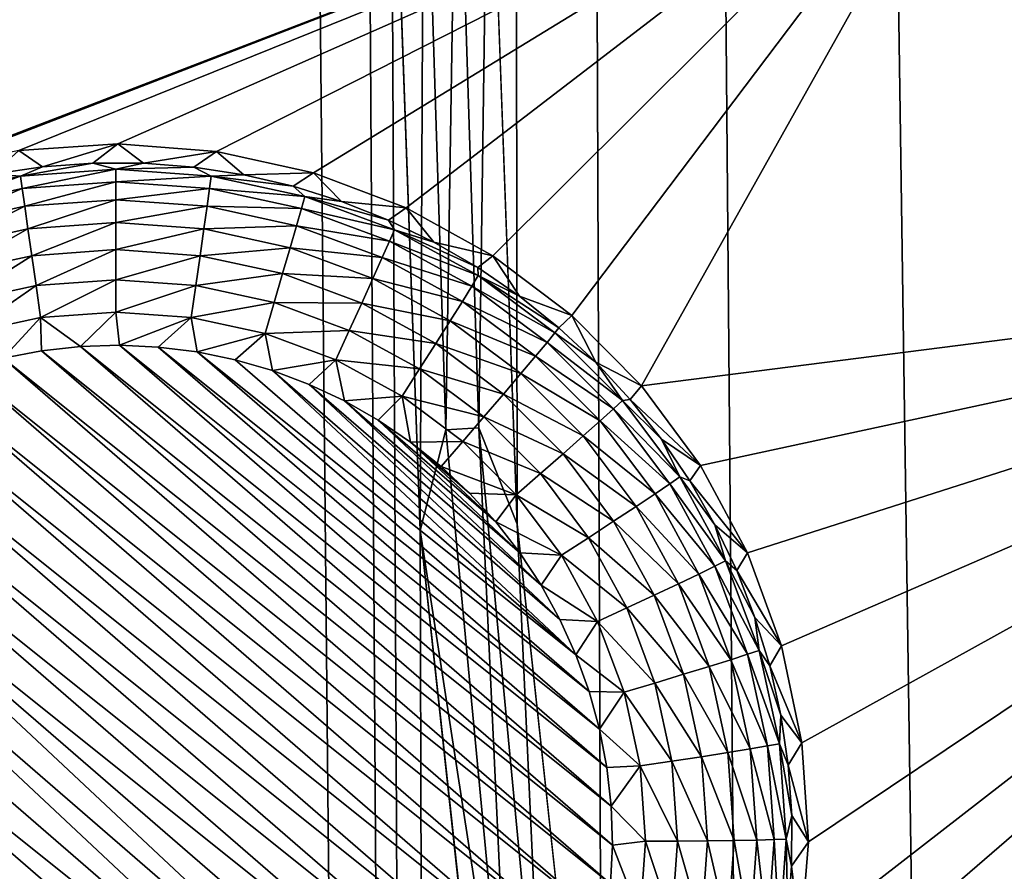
# Model space of a CAD drawing. Header units: metres. Extents: x -24 to 72, y -247 to 22.
# Tile 258 of 573: x 9.09 to 10.72, y -208.65 to -207.23. Entities that reach past the tile are written whole.
import ezdxf

# ---------------------------------------------------------------- set-up
doc = ezdxf.new("R2010")
doc.units = ezdxf.units.M
doc.layers.add('solid_509589_MEDIA_SW0001', color=7, linetype='CONTINUOUS')

msp = doc.modelspace()

# ---------------------------------------------------------------- linework, layer by layer
at = {"layer": 'solid_509589_MEDIA_SW0001'}
for points in [[(9.024217, -232.560669, 309.880249), (9.11867, -157.944656, 308.576935), (8.794711, -157.162766, 308.566345)], [(9.024217, -232.560669, 309.880249), (9.818175, -231.808472, 309.859222), (9.11867, -157.944656, 308.576935)], [(9.818175, -231.808472, 309.859222), (9.373078, -158.751419, 308.588531), (9.11867, -157.944656, 308.576935)], [(9.818175, -231.808472, 309.859222), (9.703361, -206.762207, 309.423218), (9.373078, -158.751419, 308.588531)], [(9.827398, -160.402893, 308.565277), (13.045057, -217.557907, 309.524597), (13.213239, -195.754791, 309.141724)], [(9.827398, -160.402893, 308.565277), (12.628703, -216.532242, 309.512268), (13.045057, -217.557907, 309.524597)], [(9.827398, -160.402893, 308.565277), (9.864964, -161.261902, 308.579895), (12.628703, -216.532242, 309.512268)], [(9.864964, -161.261902, 308.579895), (9.864788, -206.763046, 309.374115), (9.912024, -208.070969, 309.396454)], [(9.864964, -161.261902, 308.579895), (12.132125, -215.543488, 309.501404), (12.628703, -216.532242, 309.512268)], [(9.864964, -161.261902, 308.579895), (11.540147, -214.375961, 309.488312), (12.132125, -215.543488, 309.501404)], [(9.864964, -161.261902, 308.579895), (11.033787, -213.168625, 309.473206), (11.540147, -214.375961, 309.488312)], [(9.864964, -161.261902, 308.579895), (10.615952, -211.928192, 309.456268), (11.033787, -213.168625, 309.473206)], [(9.864964, -161.261902, 308.579895), (10.288548, -210.660324, 309.437683), (10.615952, -211.928192, 309.456268)], [(9.864964, -161.261902, 308.579895), (10.053537, -209.372604, 309.417725), (10.288548, -210.660324, 309.437683)], [(9.864964, -161.261902, 308.579895), (9.912024, -208.070969, 309.396454), (10.053537, -209.372604, 309.417725)], [(8.23457, -205.408646, 268.144867), (9.494789, -206.056473, 268.156189), (7.263963, -208.192291, 268.281677)], [(8.271871, -207.970047, 268.24527), (7.263963, -208.192291, 268.281677), (9.494789, -206.056473, 268.156189)], [(8.320654, -207.899765, 268.240417), (8.271871, -207.970047, 268.24527), (9.494789, -206.056473, 268.156189)], [(8.374515, -207.833282, 268.235748), (8.320654, -207.899765, 268.240417), (9.494789, -206.056473, 268.156189)], [(8.490698, -207.717926, 268.227539), (8.374515, -207.833282, 268.235748), (9.494789, -206.056473, 268.156189)], [(8.623072, -207.619522, 268.220306), (8.490698, -207.717926, 268.227539), (9.494789, -206.056473, 268.156189)], [(8.768088, -207.540985, 268.214111), (8.623072, -207.619522, 268.220306), (9.494789, -206.056473, 268.156189)], [(8.768088, -207.540985, 268.214111), (9.494789, -206.056473, 268.156189), (10.704392, -206.794586, 268.169067)], [(9.818175, -231.808472, 309.859222), (9.751003, -208.08136, 309.44577), (9.703361, -206.762207, 309.423218)], [(9.757197, -206.762283, 309.417786), (9.703361, -206.762207, 309.423218), (9.751003, -208.08136, 309.44577)], [(9.757197, -206.762283, 309.417786), (9.751003, -208.08136, 309.44577), (9.793504, -207.913773, 309.437531)], [(9.757197, -206.762283, 309.417786), (9.793504, -207.913773, 309.437531), (9.812106, -206.762558, 309.401611)], [(9.793504, -207.913773, 309.437531), (9.848327, -207.910568, 309.421295), (9.812106, -206.762558, 309.401611)], [(9.812106, -206.762558, 309.401611), (9.848327, -207.910568, 309.421295), (9.864788, -206.763046, 309.374115)], [(9.848327, -207.910568, 309.421295), (9.912024, -208.070969, 309.396454), (9.864788, -206.763046, 309.374115)], [(10.704392, -206.794586, 268.169067), (10.731891, -206.752365, 268.195129), (11.887345, -207.578888, 268.209564)], [(8.922805, -207.483932, 268.209076), (8.768088, -207.540985, 268.214111), (10.704392, -206.794586, 268.169067)], [(9.084015, -207.449509, 268.205139), (8.922805, -207.483932, 268.209076), (10.704392, -206.794586, 268.169067)], [(9.248433, -207.438416, 268.202301), (9.084015, -207.449509, 268.205139), (10.704392, -206.794586, 268.169067)], [(9.412742, -207.450851, 268.2005), (9.248433, -207.438416, 268.202301), (10.704392, -206.794586, 268.169067)], [(9.573585, -207.486588, 268.199738), (9.412742, -207.450851, 268.2005), (10.704392, -206.794586, 268.169067)], [(9.727644, -207.544861, 268.199951), (9.573585, -207.486588, 268.199738), (10.704392, -206.794586, 268.169067)], [(9.871811, -207.624481, 268.20108), (9.727644, -207.544861, 268.199951), (10.704392, -206.794586, 268.169067)], [(10.003169, -207.723862, 268.203094), (9.871811, -207.624481, 268.20108), (10.704392, -206.794586, 268.169067)], [(10.11901, -207.840942, 268.205994), (10.003169, -207.723862, 268.203094), (10.704392, -206.794586, 268.169067)], [(10.11901, -207.840942, 268.205994), (10.704392, -206.794586, 268.169067), (11.856865, -207.618988, 268.183472)], [(10.704392, -206.794586, 268.169067), (11.887345, -207.578888, 268.209564), (11.856865, -207.618988, 268.183472)], [(9.123369, -207.476334, 267.904785), (9.084015, -207.449509, 268.205139), (9.248433, -207.438416, 268.202301)], [(9.207208, -207.470337, 267.904663), (9.123369, -207.476334, 267.904785), (9.248433, -207.438416, 268.202301)], [(9.291259, -207.470627, 267.904694), (9.207208, -207.470337, 267.904663), (9.248433, -207.438416, 268.202301)], [(9.291259, -207.470627, 267.904694), (9.248433, -207.438416, 268.202301), (9.412742, -207.450851, 268.2005)], [(9.123369, -207.476334, 267.904785), (9.040214, -207.488571, 267.904999), (9.084015, -207.449509, 268.205139)], [(9.375054, -207.477188, 267.904785), (9.291259, -207.470627, 267.904694), (9.412742, -207.450851, 268.2005)], [(9.458125, -207.48999, 267.905029), (9.375054, -207.477188, 267.904785), (9.412742, -207.450851, 268.2005)], [(9.458125, -207.48999, 267.905029), (9.412742, -207.450851, 268.2005), (9.573585, -207.486588, 268.199738)], [(9.086874, -207.491928, 267.850403), (9.123369, -207.476334, 267.904785), (9.207208, -207.470337, 267.904663)], [(9.245415, -207.480591, 267.850189), (9.086874, -207.491928, 267.850403), (9.207208, -207.470337, 267.904663)], [(9.245415, -207.480591, 267.850189), (9.207208, -207.470337, 267.904663), (9.291259, -207.470627, 267.904694)], [(9.245415, -207.480591, 267.850189), (9.291259, -207.470627, 267.904694), (9.375054, -207.477188, 267.904785)], [(9.086874, -207.491928, 267.850403), (9.040214, -207.488571, 267.904999), (9.123369, -207.476334, 267.904785)], [(9.089703, -207.512497, 267.798798), (9.086874, -207.491928, 267.850403), (9.245415, -207.480591, 267.850189)], [(9.245415, -207.501358, 267.798615), (9.089703, -207.512497, 267.798798), (9.245415, -207.480591, 267.850189)], [(9.403955, -207.491928, 267.850403), (9.245415, -207.480591, 267.850189), (9.375054, -207.477188, 267.904785)], [(9.245415, -207.501358, 267.798615), (9.245415, -207.480591, 267.850189), (9.403955, -207.491928, 267.850403)], [(9.403955, -207.491928, 267.850403), (9.375054, -207.477188, 267.904785), (9.458125, -207.48999, 267.905029)], [(9.540006, -207.508972, 267.905365), (9.458125, -207.48999, 267.905029), (9.573585, -207.486588, 268.199738)], [(9.620239, -207.534027, 267.905792), (9.540006, -207.508972, 267.905365), (9.573585, -207.486588, 268.199738)], [(9.620239, -207.534027, 267.905792), (9.573585, -207.486588, 268.199738), (9.727644, -207.544861, 268.199951)], [(9.086874, -207.491928, 267.850403), (8.931561, -207.525711, 267.850983), (9.040214, -207.488571, 267.904999)], [(8.93716, -207.545685, 267.799377), (8.931561, -207.525711, 267.850983), (9.086874, -207.491928, 267.850403)], [(9.089703, -207.512497, 267.798798), (8.93716, -207.545685, 267.799377), (9.086874, -207.491928, 267.850403)], [(9.093846, -207.542145, 267.751953), (9.089703, -207.512497, 267.798798), (9.245415, -207.501358, 267.798615)], [(9.245415, -207.531311, 267.75174), (9.093846, -207.542145, 267.751953), (9.245415, -207.501358, 267.798615)], [(9.401127, -207.512497, 267.798798), (9.245415, -207.501358, 267.798615), (9.403955, -207.491928, 267.850403)], [(9.245415, -207.531311, 267.75174), (9.245415, -207.501358, 267.798615), (9.401127, -207.512497, 267.798798)], [(9.401127, -207.512497, 267.798798), (9.403955, -207.491928, 267.850403), (9.559269, -207.525711, 267.850983)], [(9.403955, -207.491928, 267.850403), (9.458125, -207.48999, 267.905029), (9.540006, -207.508972, 267.905365)], [(9.559269, -207.525711, 267.850983), (9.403955, -207.491928, 267.850403), (9.540006, -207.508972, 267.905365)], [(8.945364, -207.574448, 267.752502), (8.93716, -207.545685, 267.799377), (9.089703, -207.512497, 267.798798)], [(9.093846, -207.542145, 267.751953), (8.945364, -207.574448, 267.752502), (9.089703, -207.512497, 267.798798)], [(9.396982, -207.542145, 267.751953), (9.245415, -207.531311, 267.75174), (9.401127, -207.512497, 267.798798)], [(9.396982, -207.542145, 267.751953), (9.401127, -207.512497, 267.798798), (9.553669, -207.545685, 267.799377)], [(9.553669, -207.545685, 267.799377), (9.401127, -207.512497, 267.798798), (9.559269, -207.525711, 267.850983)], [(9.559269, -207.525711, 267.850983), (9.540006, -207.508972, 267.905365), (9.620239, -207.534027, 267.905792)], [(9.099164, -207.579849, 267.711395), (9.093846, -207.542145, 267.751953), (9.245415, -207.531311, 267.75174)], [(9.245415, -207.569382, 267.711212), (9.099164, -207.579849, 267.711395), (9.245415, -207.531311, 267.75174)], [(9.245415, -207.569382, 267.711212), (9.245415, -207.531311, 267.75174), (9.396982, -207.542145, 267.751953)], [(9.553669, -207.545685, 267.799377), (9.559269, -207.525711, 267.850983), (9.708193, -207.581238, 267.851959)], [(9.559269, -207.525711, 267.850983), (9.620239, -207.534027, 267.905792), (9.698377, -207.564987, 267.906342)], [(9.708193, -207.581238, 267.851959), (9.559269, -207.525711, 267.850983), (9.698377, -207.564987, 267.906342)], [(9.698377, -207.564987, 267.906342), (9.620239, -207.534027, 267.905792), (9.727644, -207.544861, 268.199951)], [(8.955891, -207.611008, 267.711945), (8.945364, -207.574448, 267.752502), (9.093846, -207.542145, 267.751953)], [(9.099164, -207.579849, 267.711395), (8.955891, -207.611008, 267.711945), (9.093846, -207.542145, 267.751953)], [(9.391665, -207.579849, 267.711395), (9.245415, -207.569382, 267.711212), (9.396982, -207.542145, 267.751953)], [(9.391665, -207.579849, 267.711395), (9.396982, -207.542145, 267.751953), (9.545465, -207.574448, 267.752502)], [(9.545465, -207.574448, 267.752502), (9.396982, -207.542145, 267.751953), (9.553669, -207.545685, 267.799377)], [(9.545465, -207.574448, 267.752502), (9.553669, -207.545685, 267.799377), (9.699936, -207.60022, 267.800323)], [(9.699936, -207.60022, 267.800323), (9.553669, -207.545685, 267.799377), (9.708193, -207.581238, 267.851959)], [(9.773981, -207.601715, 267.906982), (9.698377, -207.564987, 267.906342), (9.727644, -207.544861, 268.199951)], [(9.773981, -207.601715, 267.906982), (9.727644, -207.544861, 268.199951), (9.871811, -207.624481, 268.20108)], [(9.105472, -207.624298, 267.678589), (9.099164, -207.579849, 267.711395), (9.245415, -207.569382, 267.711212)], [(9.245415, -207.614288, 267.678436), (9.105472, -207.624298, 267.678589), (9.245415, -207.569382, 267.711212)], [(9.245415, -207.614288, 267.678436), (9.245415, -207.569382, 267.711212), (9.391665, -207.579849, 267.711395)], [(9.708193, -207.581238, 267.851959), (9.698377, -207.564987, 267.906342), (9.773981, -207.601715, 267.906982)], [(8.968378, -207.654114, 267.679108), (8.955891, -207.611008, 267.711945), (9.099164, -207.579849, 267.711395)], [(9.105472, -207.624298, 267.678589), (8.968378, -207.654114, 267.679108), (9.099164, -207.579849, 267.711395)], [(9.385357, -207.624298, 267.678589), (9.245415, -207.614288, 267.678436), (9.391665, -207.579849, 267.711395)], [(9.385357, -207.624298, 267.678589), (9.391665, -207.579849, 267.711395), (9.534938, -207.611008, 267.711945)], [(9.534938, -207.611008, 267.711945), (9.391665, -207.579849, 267.711395), (9.545465, -207.574448, 267.752502)], [(9.534938, -207.611008, 267.711945), (9.545465, -207.574448, 267.752502), (9.687839, -207.627533, 267.753448)], [(9.687839, -207.627533, 267.753448), (9.545465, -207.574448, 267.752502), (9.699936, -207.60022, 267.800323)], [(9.699936, -207.60022, 267.800323), (9.708193, -207.581238, 267.851959), (9.847696, -207.65741, 267.853271)], [(9.708193, -207.581238, 267.851959), (9.773981, -207.601715, 267.906982), (9.846629, -207.643982, 267.907715)], [(9.847696, -207.65741, 267.853271), (9.708193, -207.581238, 267.851959), (9.846629, -207.643982, 267.907715)], [(9.687839, -207.627533, 267.753448), (9.699936, -207.60022, 267.800323), (9.83695, -207.675034, 267.801636)], [(9.83695, -207.675034, 267.801636), (9.699936, -207.60022, 267.800323), (9.847696, -207.65741, 267.853271)], [(9.846629, -207.643982, 267.907715), (9.773981, -207.601715, 267.906982), (9.871811, -207.624481, 268.20108)], [(9.112554, -207.673965, 267.654633), (9.105472, -207.624298, 267.678589), (9.245415, -207.614288, 267.678436)], [(9.245415, -207.664474, 267.65448), (9.112554, -207.673965, 267.654633), (9.245415, -207.614288, 267.678436)], [(9.245415, -207.664474, 267.65448), (9.245415, -207.614288, 267.678436), (9.385357, -207.624298, 267.678589)], [(9.522451, -207.654114, 267.679108), (9.385357, -207.624298, 267.678589), (9.534938, -207.611008, 267.711945)], [(9.522451, -207.654114, 267.679108), (9.534938, -207.611008, 267.711945), (9.672318, -207.662231, 267.71286)], [(9.672318, -207.662231, 267.71286), (9.534938, -207.611008, 267.711945), (9.687839, -207.627533, 267.753448)], [(10.059319, -209.405396, 268.281372), (11.856865, -207.618988, 268.183472), (10.426932, -210.224716, 268.317169)], [(10.059319, -209.405396, 268.281372), (10.117253, -209.342896, 268.276306), (11.856865, -207.618988, 268.183472)], [(10.117253, -209.342896, 268.276306), (10.211265, -209.217285, 268.26709), (11.856865, -207.618988, 268.183472)], [(10.216966, -207.973328, 268.209747), (10.11901, -207.840942, 268.205994), (11.856865, -207.618988, 268.183472)], [(10.211265, -209.217285, 268.26709), (10.288815, -209.076965, 268.257935), (11.856865, -207.618988, 268.183472)], [(10.295059, -208.118362, 268.214325), (10.216966, -207.973328, 268.209747), (11.856865, -207.618988, 268.183472)], [(10.288815, -209.076965, 268.257935), (10.347117, -208.924057, 268.249023), (11.856865, -207.618988, 268.183472)], [(10.351686, -208.273102, 268.219727), (10.295059, -208.118362, 268.214325), (11.856865, -207.618988, 268.183472)], [(10.347117, -208.924057, 268.249023), (10.383387, -208.763123, 268.240631), (11.856865, -207.618988, 268.183472)], [(10.385668, -208.434326, 268.225922), (10.351686, -208.273102, 268.219727), (11.856865, -207.618988, 268.183472)], [(10.383387, -208.763123, 268.240631), (10.396313, -208.598785, 268.23291), (11.856865, -207.618988, 268.183472)], [(10.396313, -208.598785, 268.23291), (10.385668, -208.434326, 268.225922), (11.856865, -207.618988, 268.183472)], [(11.856865, -207.618988, 268.183472), (12.946048, -208.525284, 268.19928), (10.426932, -210.224716, 268.317169)], [(8.982397, -207.702286, 267.655121), (8.968378, -207.654114, 267.679108), (9.105472, -207.624298, 267.678589)], [(9.112554, -207.673965, 267.654633), (8.982397, -207.702286, 267.655121), (9.105472, -207.624298, 267.678589)], [(9.378276, -207.673965, 267.654633), (9.245415, -207.664474, 267.65448), (9.385357, -207.624298, 267.678589)], [(9.378276, -207.673965, 267.654633), (9.385357, -207.624298, 267.678589), (9.522451, -207.654114, 267.679108)], [(9.672318, -207.662231, 267.71286), (9.687839, -207.627533, 267.753448), (9.821207, -207.700348, 267.7547)], [(9.821207, -207.700348, 267.7547), (9.687839, -207.627533, 267.753448), (9.83695, -207.675034, 267.801636)], [(9.915915, -207.691559, 267.908539), (9.846629, -207.643982, 267.907715), (9.871811, -207.624481, 268.20108)], [(9.915915, -207.691559, 267.908539), (9.871811, -207.624481, 268.20108), (10.003169, -207.723862, 268.203094)], [(9.847696, -207.65741, 267.853271), (9.846629, -207.643982, 267.907715), (9.915915, -207.691559, 267.908539)], [(9.245415, -207.664474, 267.65448), (9.120165, -207.727173, 267.64035), (9.112554, -207.673965, 267.654633)], [(9.245415, -207.664474, 267.65448), (9.245415, -207.718216, 267.640198), (9.120165, -207.727173, 267.64035)], [(9.378276, -207.673965, 267.654633), (9.245415, -207.718216, 267.640198), (9.245415, -207.664474, 267.65448)], [(9.508432, -207.702286, 267.655121), (9.378276, -207.673965, 267.654633), (9.522451, -207.654114, 267.679108)], [(9.508432, -207.702286, 267.655121), (9.522451, -207.654114, 267.679108), (9.653905, -207.70314, 267.679962)], [(9.653905, -207.70314, 267.679962), (9.522451, -207.654114, 267.679108), (9.672318, -207.662231, 267.71286)], [(9.653905, -207.70314, 267.679962), (9.672318, -207.662231, 267.71286), (9.801006, -207.732498, 267.714081)], [(9.801006, -207.732498, 267.714081), (9.672318, -207.662231, 267.71286), (9.821207, -207.700348, 267.7547)], [(9.83695, -207.675034, 267.801636), (9.847696, -207.65741, 267.853271), (9.974938, -207.75264, 267.85495)], [(9.847696, -207.65741, 267.853271), (9.915915, -207.691559, 267.908539), (9.981451, -207.744171, 267.909454)], [(9.974938, -207.75264, 267.85495), (9.847696, -207.65741, 267.853271), (9.981451, -207.744171, 267.909454)], [(9.112554, -207.673965, 267.654633), (8.997465, -207.75386, 267.640808), (8.982397, -207.702286, 267.655121)], [(9.112554, -207.673965, 267.654633), (9.120165, -207.727173, 267.64035), (8.997465, -207.75386, 267.640808)], [(9.378276, -207.673965, 267.654633), (9.370664, -207.727173, 267.64035), (9.245415, -207.718216, 267.640198)], [(9.508432, -207.702286, 267.655121), (9.370664, -207.727173, 267.64035), (9.378276, -207.673965, 267.654633)], [(9.821207, -207.700348, 267.7547), (9.83695, -207.675034, 267.801636), (9.961923, -207.76857, 267.803284)], [(9.961923, -207.76857, 267.803284), (9.83695, -207.675034, 267.801636), (9.974938, -207.75264, 267.85495)], [(9.801006, -207.732498, 267.714081), (9.821207, -207.700348, 267.7547), (9.942853, -207.791397, 267.756287)], [(9.942853, -207.791397, 267.756287), (9.821207, -207.700348, 267.7547), (9.961923, -207.76857, 267.803284)], [(9.981451, -207.744171, 267.909454), (9.915915, -207.691559, 267.908539), (10.003169, -207.723862, 268.203094)], [(9.508432, -207.702286, 267.655121), (9.493363, -207.75386, 267.640808), (9.370664, -207.727173, 267.64035)], [(9.633235, -207.748825, 267.655945), (9.493363, -207.75386, 267.640808), (9.508432, -207.702286, 267.655121)], [(9.633235, -207.748825, 267.655945), (9.508432, -207.702286, 267.655121), (9.653905, -207.70314, 267.679962)], [(9.633235, -207.748825, 267.655945), (9.653905, -207.70314, 267.679962), (9.777044, -207.770355, 267.681152)], [(9.777044, -207.770355, 267.681152), (9.653905, -207.70314, 267.679962), (9.801006, -207.732498, 267.714081)], [(8.997465, -207.75386, 267.640808), (9.120165, -207.727173, 267.64035), (9.058216, -207.7948, 267.636444)], [(9.120165, -207.727173, 267.64035), (9.121865, -207.782578, 267.63623), (9.058216, -207.7948, 267.636444)], [(9.120165, -207.727173, 267.64035), (9.245415, -207.718216, 267.640198), (9.18631, -207.775406, 267.636108)], [(9.120165, -207.727173, 267.64035), (9.18631, -207.775406, 267.636108), (9.121865, -207.782578, 267.63623)], [(9.245415, -207.718216, 267.640198), (9.25106, -207.7733, 267.636078), (9.18631, -207.775406, 267.636108)], [(9.245415, -207.718216, 267.640198), (9.370664, -207.727173, 267.64035), (9.25106, -207.7733, 267.636078)], [(9.370664, -207.727173, 267.64035), (9.315798, -207.776291, 267.636108), (9.25106, -207.7733, 267.636078)], [(9.370664, -207.727173, 267.64035), (9.380143, -207.784348, 267.636261), (9.315798, -207.776291, 267.636108)], [(9.370664, -207.727173, 267.64035), (9.493363, -207.75386, 267.640808), (9.380143, -207.784348, 267.636261)], [(9.777044, -207.770355, 267.681152), (9.801006, -207.732498, 267.714081), (9.918386, -207.820343, 267.715607)], [(9.918386, -207.820343, 267.715607), (9.801006, -207.732498, 267.714081), (9.942853, -207.791397, 267.756287)], [(10.042871, -207.801544, 267.910461), (9.981451, -207.744171, 267.909454), (10.003169, -207.723862, 268.203094)], [(10.042871, -207.801544, 267.910461), (10.003169, -207.723862, 268.203094), (10.11901, -207.840942, 268.205994)], [(9.633235, -207.748825, 267.655945), (9.611015, -207.797729, 267.641571), (9.493363, -207.75386, 267.640808)], [(9.750142, -207.812653, 267.657043), (9.611015, -207.797729, 267.641571), (9.633235, -207.748825, 267.655945)], [(9.750142, -207.812653, 267.657043), (9.633235, -207.748825, 267.655945), (9.777044, -207.770355, 267.681152)], [(9.974938, -207.75264, 267.85495), (9.981451, -207.744171, 267.909454), (10.042871, -207.801544, 267.910461)], [(9.493363, -207.75386, 267.640808), (9.443595, -207.79744, 267.636505), (9.380143, -207.784348, 267.636261)], [(9.493363, -207.75386, 267.640808), (9.50584, -207.815445, 267.63681), (9.443595, -207.79744, 267.636505)], [(9.493363, -207.75386, 267.640808), (9.611015, -207.797729, 267.641571), (9.50584, -207.815445, 267.63681)], [(9.961923, -207.76857, 267.803284), (9.974938, -207.75264, 267.85495), (10.08733, -207.865021, 267.856903)], [(10.08733, -207.865021, 267.856903), (9.974938, -207.75264, 267.85495), (10.042871, -207.801544, 267.910461)], [(10.070492, -208.604446, 267.650574), (9.058216, -207.7948, 267.636444), (9.121865, -207.782578, 267.63623)], [(10.068429, -208.539642, 267.649445), (9.121865, -207.782578, 267.63623), (9.18631, -207.775406, 267.636108)], [(10.070492, -208.604446, 267.650574), (9.121865, -207.782578, 267.63623), (10.068429, -208.539642, 267.649445)], [(10.061292, -208.475266, 267.648315), (9.18631, -207.775406, 267.636108), (9.25106, -207.7733, 267.636078)], [(10.068429, -208.539642, 267.649445), (9.18631, -207.775406, 267.636108), (10.061292, -208.475266, 267.648315)], [(10.049124, -208.411621, 267.647217), (9.25106, -207.7733, 267.636078), (9.315798, -207.776291, 267.636108)], [(10.061292, -208.475266, 267.648315), (9.25106, -207.7733, 267.636078), (10.049124, -208.411621, 267.647217)], [(10.031981, -208.349091, 267.646118), (9.315798, -207.776291, 267.636108), (9.380143, -207.784348, 267.636261)], [(10.049124, -208.411621, 267.647217), (9.315798, -207.776291, 267.636108), (10.031981, -208.349091, 267.646118)], [(9.750142, -207.812653, 267.657043), (9.777044, -207.770355, 267.681152), (9.88936, -207.854431, 267.682617)], [(9.88936, -207.854431, 267.682617), (9.777044, -207.770355, 267.681152), (9.918386, -207.820343, 267.715607)], [(9.942853, -207.791397, 267.756287), (9.961923, -207.76857, 267.803284), (10.072309, -207.878937, 267.805206)], [(10.072309, -207.878937, 267.805206), (9.961923, -207.76857, 267.803284), (10.08733, -207.865021, 267.856903)], [(10.067457, -208.669174, 267.651703), (8.995743, -207.811966, 267.636749), (9.058216, -207.7948, 267.636444)], [(10.067457, -208.669174, 267.651703), (9.058216, -207.7948, 267.636444), (10.070492, -208.604446, 267.650574)], [(10.010002, -208.288162, 267.64505), (9.380143, -207.784348, 267.636261), (9.443595, -207.79744, 267.636505)], [(10.031981, -208.349091, 267.646118), (9.380143, -207.784348, 267.636261), (10.010002, -208.288162, 267.64505)], [(10.010002, -208.288162, 267.64505), (9.443595, -207.79744, 267.636505), (9.50584, -207.815445, 267.63681)], [(9.611015, -207.797729, 267.641571), (9.566525, -207.838318, 267.637207), (9.50584, -207.815445, 267.63681)], [(9.611015, -207.797729, 267.641571), (9.625169, -207.86586, 267.637695), (9.566525, -207.838318, 267.637207)], [(9.611015, -207.797729, 267.641571), (9.721225, -207.85791, 267.642639), (9.625169, -207.86586, 267.637695)], [(9.750142, -207.812653, 267.657043), (9.721225, -207.85791, 267.642639), (9.611015, -207.797729, 267.641571)], [(9.918386, -207.820343, 267.715607), (9.942853, -207.791397, 267.756287), (10.050302, -207.898834, 267.758179)], [(10.050302, -207.898834, 267.758179), (9.942853, -207.791397, 267.756287), (10.072309, -207.878937, 267.805206)], [(10.059358, -208.733444, 267.652832), (8.934752, -207.833984, 267.637115), (8.995743, -207.811966, 267.636749)], [(10.059358, -208.733444, 267.652832), (8.995743, -207.811966, 267.636749), (10.067457, -208.669174, 267.651703)], [(9.983308, -208.229126, 267.644012), (9.50584, -207.815445, 267.63681), (9.566525, -207.838318, 267.637207)], [(10.010002, -208.288162, 267.64505), (9.50584, -207.815445, 267.63681), (9.983308, -208.229126, 267.644012)], [(9.856774, -207.892456, 267.658447), (9.721225, -207.85791, 267.642639), (9.750142, -207.812653, 267.657043)], [(9.856774, -207.892456, 267.658447), (9.750142, -207.812653, 267.657043), (9.88936, -207.854431, 267.682617)], [(10.099832, -207.863342, 267.91153), (10.042871, -207.801544, 267.910461), (10.11901, -207.840942, 268.205994)], [(10.08733, -207.865021, 267.856903), (10.042871, -207.801544, 267.910461), (10.099832, -207.863342, 267.91153)], [(9.88936, -207.854431, 267.682617), (9.918386, -207.820343, 267.715607), (10.022064, -207.924011, 267.717407)], [(10.022064, -207.924011, 267.717407), (9.918386, -207.820343, 267.715607), (10.050302, -207.898834, 267.758179)], [(10.046227, -208.796951, 267.653931), (8.875734, -207.860718, 267.637604), (8.934752, -207.833984, 267.637115)], [(10.046227, -208.796951, 267.653931), (8.934752, -207.833984, 267.637115), (10.059358, -208.733444, 267.652832)], [(9.952032, -208.172318, 267.643036), (9.566525, -207.838318, 267.637207), (9.625169, -207.86586, 267.637695)], [(9.983308, -208.229126, 267.644012), (9.566525, -207.838318, 267.637207), (9.952032, -208.172318, 267.643036)], [(10.099832, -207.863342, 267.91153), (10.11901, -207.840942, 268.205994), (10.216966, -207.973328, 268.209747)], [(10.028164, -208.859161, 267.655029), (8.819007, -207.891998, 267.638153), (8.875734, -207.860718, 267.637604)], [(10.028164, -208.859161, 267.655029), (8.875734, -207.860718, 267.637604), (10.046227, -208.796951, 267.653931)], [(9.721225, -207.85791, 267.642639), (9.68148, -207.897903, 267.638245), (9.625169, -207.86586, 267.637695)], [(9.721225, -207.85791, 267.642639), (9.735147, -207.934311, 267.638885), (9.68148, -207.897903, 267.638245)], [(9.721225, -207.85791, 267.642639), (9.821749, -207.933136, 267.643951), (9.735147, -207.934311, 267.638885)], [(9.856774, -207.892456, 267.658447), (9.821749, -207.933136, 267.643951), (9.721225, -207.85791, 267.642639)], [(9.856774, -207.892456, 267.658447), (9.88936, -207.854431, 267.682617), (9.988567, -207.953613, 267.684357)], [(9.988567, -207.953613, 267.684357), (9.88936, -207.854431, 267.682617), (10.022064, -207.924011, 267.717407)], [(10.08733, -207.865021, 267.856903), (10.099832, -207.863342, 267.91153), (10.152014, -207.92923, 267.912689)], [(10.152014, -207.92923, 267.912689), (10.099832, -207.863342, 267.91153), (10.216966, -207.973328, 268.209747)], [(9.916427, -208.118195, 267.64209), (9.625169, -207.86586, 267.637695), (9.68148, -207.897903, 267.638245)], [(9.952032, -208.172318, 267.643036), (9.625169, -207.86586, 267.637695), (9.916427, -208.118195, 267.64209)], [(10.050302, -207.898834, 267.758179), (10.072309, -207.878937, 267.805206), (10.165862, -208.003891, 267.807373)], [(10.072309, -207.878937, 267.805206), (10.08733, -207.865021, 267.856903), (10.182583, -207.992233, 267.859131)], [(10.165862, -208.003891, 267.807373), (10.072309, -207.878937, 267.805206), (10.182583, -207.992233, 267.859131)], [(10.182583, -207.992233, 267.859131), (10.08733, -207.865021, 267.856903), (10.152014, -207.92923, 267.912689)], [(10.00528, -208.919754, 267.656067), (8.764836, -207.927658, 267.638763), (8.819007, -207.891998, 267.638153)], [(10.00528, -208.919754, 267.656067), (8.819007, -207.891998, 267.638153), (10.028164, -208.859161, 267.655029)], [(9.950962, -207.986633, 267.660095), (9.821749, -207.933136, 267.643951), (9.856774, -207.892456, 267.658447)], [(9.950962, -207.986633, 267.660095), (9.856774, -207.892456, 267.658447), (9.988567, -207.953613, 267.684357)], [(9.876683, -208.067032, 267.641205), (9.68148, -207.897903, 267.638245), (9.735147, -207.934311, 267.638885)], [(9.916427, -208.118195, 267.64209), (9.68148, -207.897903, 267.638245), (9.876683, -208.067032, 267.641205)], [(9.793504, -207.913773, 309.437531), (9.751003, -208.08136, 309.44577), (9.902528, -209.060791, 309.456421)], [(9.793504, -207.913773, 309.437531), (9.902528, -209.060791, 309.456421), (9.848327, -207.910568, 309.421295)], [(9.848327, -207.910568, 309.421295), (9.957021, -209.054138, 309.440125), (9.912024, -208.070969, 309.396454)], [(9.902528, -209.060791, 309.456421), (9.957021, -209.054138, 309.440125), (9.848327, -207.910568, 309.421295)], [(10.022064, -207.924011, 267.717407), (10.050302, -207.898834, 267.758179), (10.141364, -208.020462, 267.760284)], [(10.141364, -208.020462, 267.760284), (10.050302, -207.898834, 267.758179), (10.165862, -208.003891, 267.807373)], [(9.977676, -208.978439, 267.657104), (8.71366, -207.967468, 267.639465), (8.764836, -207.927658, 267.638763)], [(9.977676, -208.978439, 267.657104), (8.764836, -207.927658, 267.638763), (10.00528, -208.919754, 267.656067)], [(9.988567, -207.953613, 267.684357), (10.022064, -207.924011, 267.717407), (10.109933, -208.041382, 267.719452)], [(10.109933, -208.041382, 267.719452), (10.022064, -207.924011, 267.717407), (10.141364, -208.020462, 267.760284)], [(10.199125, -207.998825, 267.91391), (10.152014, -207.92923, 267.912689), (10.216966, -207.973328, 268.209747)], [(10.182583, -207.992233, 267.859131), (10.152014, -207.92923, 267.912689), (10.199125, -207.998825, 267.91391)], [(9.821749, -207.933136, 267.643951), (9.78574, -207.974792, 267.639587), (9.735147, -207.934311, 267.638885)], [(9.833005, -208.019104, 267.64035), (9.735147, -207.934311, 267.638885), (9.78574, -207.974792, 267.639587)], [(9.876683, -208.067032, 267.641205), (9.735147, -207.934311, 267.638885), (9.833005, -208.019104, 267.64035)], [(9.821749, -207.933136, 267.643951), (9.91054, -208.021927, 267.645508), (9.78574, -207.974792, 267.639587)], [(9.950962, -207.986633, 267.660095), (9.91054, -208.021927, 267.645508), (9.821749, -207.933136, 267.643951)], [(9.950962, -207.986633, 267.660095), (9.988567, -207.953613, 267.684357), (10.072646, -208.065918, 267.68631)], [(10.072646, -208.065918, 267.68631), (9.988567, -207.953613, 267.684357), (10.109933, -208.041382, 267.719452)], [(9.945552, -209.034744, 267.658081), (8.665941, -208.010971, 267.640228), (8.71366, -207.967468, 267.639465)], [(9.945552, -209.034744, 267.658081), (8.71366, -207.967468, 267.639465), (9.977676, -208.978439, 267.657104)], [(9.91054, -208.021927, 267.645508), (9.833005, -208.019104, 267.64035), (9.78574, -207.974792, 267.639587)], [(10.199125, -207.998825, 267.91391), (10.216966, -207.973328, 268.209747), (10.295059, -208.118362, 268.214325)], [(10.030786, -208.093246, 267.661957), (9.91054, -208.021927, 267.645508), (9.950962, -207.986633, 267.660095)], [(10.030786, -208.093246, 267.661957), (9.950962, -207.986633, 267.660095), (10.072646, -208.065918, 267.68631)], [(10.165862, -208.003891, 267.807373), (10.182583, -207.992233, 267.859131), (10.258758, -208.131729, 267.861572)], [(10.182583, -207.992233, 267.859131), (10.199125, -207.998825, 267.91391), (10.240904, -208.071747, 267.915161)], [(10.258758, -208.131729, 267.861572), (10.182583, -207.992233, 267.859131), (10.240904, -208.071747, 267.915161)], [(9.868984, -209.138504, 267.659912), (8.621845, -208.058014, 267.641052), (8.665941, -208.010971, 267.640228)], [(9.90928, -209.088165, 267.659027), (8.665941, -208.010971, 267.640228), (9.945552, -209.034744, 267.658081)], [(9.868984, -209.138504, 267.659912), (8.665941, -208.010971, 267.640228), (9.90928, -209.088165, 267.659027)], [(10.141364, -208.020462, 267.760284), (10.165862, -208.003891, 267.807373), (10.240677, -208.140884, 267.809784)], [(10.240677, -208.140884, 267.809784), (10.165862, -208.003891, 267.807373), (10.258758, -208.131729, 267.861572)], [(10.240904, -208.071747, 267.915161), (10.199125, -207.998825, 267.91391), (10.295059, -208.118362, 268.214325)], [(9.91054, -208.021927, 267.645508), (9.876683, -208.067032, 267.641205), (9.833005, -208.019104, 267.64035)], [(9.91054, -208.021927, 267.645508), (9.98579, -208.122421, 267.647247), (9.876683, -208.067032, 267.641205)], [(10.030786, -208.093246, 267.661957), (9.98579, -208.122421, 267.647247), (9.91054, -208.021927, 267.645508)], [(10.109933, -208.041382, 267.719452), (10.141364, -208.020462, 267.760284), (10.214189, -208.153809, 267.762634)], [(10.214189, -208.153809, 267.762634), (10.141364, -208.020462, 267.760284), (10.240677, -208.140884, 267.809784)], [(10.072646, -208.065918, 267.68631), (10.109933, -208.041382, 267.719452), (10.180202, -208.170044, 267.72171)], [(10.180202, -208.170044, 267.72171), (10.109933, -208.041382, 267.719452), (10.214189, -208.153809, 267.762634)], [(9.824887, -209.185547, 267.660736), (8.58155, -208.108353, 267.641907), (8.621845, -208.058014, 267.641052)], [(9.824887, -209.185547, 267.660736), (8.621845, -208.058014, 267.641052), (9.868984, -209.138504, 267.659912)], [(9.98579, -208.122421, 267.647247), (9.916427, -208.118195, 267.64209), (9.876683, -208.067032, 267.641205)], [(9.957021, -209.054138, 309.440125), (10.053537, -209.372604, 309.417725), (9.912024, -208.070969, 309.396454)], [(10.030786, -208.093246, 267.661957), (10.072646, -208.065918, 267.68631), (10.139885, -208.189041, 267.688446)], [(10.139885, -208.189041, 267.688446), (10.072646, -208.065918, 267.68631), (10.180202, -208.170044, 267.72171)], [(10.277115, -208.147583, 267.916504), (10.240904, -208.071747, 267.915161), (10.295059, -208.118362, 268.214325)], [(10.258758, -208.131729, 267.861572), (10.240904, -208.071747, 267.915161), (10.277115, -208.147583, 267.916504)], [(9.818175, -231.808472, 309.859222), (9.893785, -209.394577, 309.467194), (9.751003, -208.08136, 309.44577)], [(9.902528, -209.060791, 309.456421), (9.751003, -208.08136, 309.44577), (9.893785, -209.394577, 309.467194)], [(10.094622, -208.210144, 267.664001), (9.98579, -208.122421, 267.647247), (10.030786, -208.093246, 267.661957)], [(10.094622, -208.210144, 267.664001), (10.030786, -208.093246, 267.661957), (10.139885, -208.189041, 267.688446)], [(9.824887, -209.185547, 267.660736), (8.545277, -208.161758, 267.642853), (8.58155, -208.108353, 267.641907)], [(9.98579, -208.122421, 267.647247), (9.952032, -208.172318, 267.643036), (9.916427, -208.118195, 267.64209)], [(9.98579, -208.122421, 267.647247), (10.045969, -208.23262, 267.64917), (9.952032, -208.172318, 267.643036)], [(10.094622, -208.210144, 267.664001), (10.045969, -208.23262, 267.64917), (9.98579, -208.122421, 267.647247)], [(10.277115, -208.147583, 267.916504), (10.295059, -208.118362, 268.214325), (10.351686, -208.273102, 268.219727)], [(10.214189, -208.153809, 267.762634), (10.240677, -208.140884, 267.809784), (10.295232, -208.287125, 267.812317)], [(10.240677, -208.140884, 267.809784), (10.258758, -208.131729, 267.861572), (10.314303, -208.280624, 267.864166)], [(10.295232, -208.287125, 267.812317), (10.240677, -208.140884, 267.809784), (10.314303, -208.280624, 267.864166)], [(10.258758, -208.131729, 267.861572), (10.277115, -208.147583, 267.916504), (10.307557, -208.225922, 267.917877)], [(10.314303, -208.280624, 267.864166), (10.258758, -208.131729, 267.861572), (10.307557, -208.225922, 267.917877)], [(10.180202, -208.170044, 267.72171), (10.214189, -208.153809, 267.762634), (10.267292, -208.296158, 267.765106)], [(10.267292, -208.296158, 267.765106), (10.214189, -208.153809, 267.762634), (10.295232, -208.287125, 267.812317)], [(10.307557, -208.225922, 267.917877), (10.277115, -208.147583, 267.916504), (10.351686, -208.273102, 268.219727)], [(9.777168, -209.22905, 267.661469), (8.513152, -208.218079, 267.643829), (8.545277, -208.161758, 267.642853)], [(9.824887, -209.185547, 267.660736), (9.777168, -209.22905, 267.661469), (8.545277, -208.161758, 267.642853)], [(10.045969, -208.23262, 267.64917), (9.983308, -208.229126, 267.644012), (9.952032, -208.172318, 267.643036)], [(10.139885, -208.189041, 267.688446), (10.180202, -208.170044, 267.72171), (10.231441, -208.307404, 267.724121)], [(10.231441, -208.307404, 267.724121), (10.180202, -208.170044, 267.72171), (10.267292, -208.296158, 267.765106)], [(10.094622, -208.210144, 267.664001), (10.139885, -208.189041, 267.688446), (10.188914, -208.32048, 267.690765)], [(10.188914, -208.32048, 267.690765), (10.139885, -208.189041, 267.688446), (10.231441, -208.307404, 267.724121)], [(9.725993, -209.268845, 267.66217), (8.48555, -208.276764, 267.644867), (8.513152, -208.218079, 267.643829)], [(9.777168, -209.22905, 267.661469), (9.725993, -209.268845, 267.66217), (8.513152, -208.218079, 267.643829)], [(10.141171, -208.33493, 267.666168), (10.045969, -208.23262, 267.64917), (10.094622, -208.210144, 267.664001)], [(10.141171, -208.33493, 267.666168), (10.094622, -208.210144, 267.664001), (10.188914, -208.32048, 267.690765)], [(10.045969, -208.23262, 267.64917), (10.010002, -208.288162, 267.64505), (9.983308, -208.229126, 267.644012)], [(10.045969, -208.23262, 267.64917), (10.089851, -208.35025, 267.651215), (10.010002, -208.288162, 267.64505)], [(10.141171, -208.33493, 267.666168), (10.089851, -208.35025, 267.651215), (10.045969, -208.23262, 267.64917)], [(10.332058, -208.306305, 267.919281), (10.307557, -208.225922, 267.917877), (10.351686, -208.273102, 268.219727)], [(10.314303, -208.280624, 267.864166), (10.307557, -208.225922, 267.917877), (10.332058, -208.306305, 267.919281)], [(10.332058, -208.306305, 267.919281), (10.351686, -208.273102, 268.219727), (10.385668, -208.434326, 268.225922)], [(9.671823, -209.30452, 267.662811), (8.462665, -208.337357, 267.645905), (8.48555, -208.276764, 267.644867)], [(9.725993, -209.268845, 267.66217), (9.671823, -209.30452, 267.662811), (8.48555, -208.276764, 267.644867)], [(10.089851, -208.35025, 267.651215), (10.031981, -208.349091, 267.646118), (10.010002, -208.288162, 267.64505)], [(10.267292, -208.296158, 267.765106), (10.295232, -208.287125, 267.812317), (10.328416, -208.439651, 267.815002)], [(10.295232, -208.287125, 267.812317), (10.314303, -208.280624, 267.864166), (10.348089, -208.435913, 267.866882)], [(10.328416, -208.439651, 267.815002), (10.295232, -208.287125, 267.812317), (10.348089, -208.435913, 267.866882)], [(10.314303, -208.280624, 267.864166), (10.332058, -208.306305, 267.919281), (10.350483, -208.388306, 267.920715)], [(10.348089, -208.435913, 267.866882), (10.314303, -208.280624, 267.864166), (10.350483, -208.388306, 267.920715)], [(10.231441, -208.307404, 267.724121), (10.267292, -208.296158, 267.765106), (10.299592, -208.444626, 267.7677)], [(10.299592, -208.444626, 267.7677), (10.267292, -208.296158, 267.765106), (10.328416, -208.439651, 267.815002)], [(10.350483, -208.388306, 267.920715), (10.332058, -208.306305, 267.919281), (10.385668, -208.434326, 268.225922)], [(10.141171, -208.33493, 267.666168), (10.188914, -208.32048, 267.690765), (10.218738, -208.45755, 267.693146)], [(10.188914, -208.32048, 267.690765), (10.231441, -208.307404, 267.724121), (10.262609, -208.450653, 267.726624)], [(10.218738, -208.45755, 267.693146), (10.188914, -208.32048, 267.690765), (10.262609, -208.450653, 267.726624)], [(10.262609, -208.450653, 267.726624), (10.231441, -208.307404, 267.724121), (10.299592, -208.444626, 267.7677)], [(9.615094, -209.335785, 267.66333), (8.444602, -208.399567, 267.647003), (8.462665, -208.337357, 267.645905)], [(9.671823, -209.30452, 267.662811), (9.615094, -209.335785, 267.66333), (8.462665, -208.337357, 267.645905)], [(10.169485, -208.465057, 267.668457), (10.089851, -208.35025, 267.651215), (10.141171, -208.33493, 267.666168)], [(10.169485, -208.465057, 267.668457), (10.141171, -208.33493, 267.666168), (10.218738, -208.45755, 267.693146)], [(10.089851, -208.35025, 267.651215), (10.049124, -208.411621, 267.647217), (10.031981, -208.349091, 267.646118)], [(10.089851, -208.35025, 267.651215), (10.116543, -208.472931, 267.653351), (10.049124, -208.411621, 267.647217)], [(10.169485, -208.465057, 267.668457), (10.116543, -208.472931, 267.653351), (10.089851, -208.35025, 267.651215)], [(10.348089, -208.435913, 267.866882), (10.350483, -208.388306, 267.920715), (10.362728, -208.471451, 267.92215)], [(10.362728, -208.471451, 267.92215), (10.350483, -208.388306, 267.920715), (10.385668, -208.434326, 268.225922)], [(9.556076, -209.362518, 267.663818), (8.431471, -208.463058, 267.648102), (8.444602, -208.399567, 267.647003)], [(9.615094, -209.335785, 267.66333), (9.556076, -209.362518, 267.663818), (8.444602, -208.399567, 267.647003)], [(10.116543, -208.472931, 267.653351), (10.061292, -208.475266, 267.648315), (10.049124, -208.411621, 267.647217)], [(10.328416, -208.439651, 267.815002), (10.348089, -208.435913, 267.866882), (10.359428, -208.594437, 267.869629)], [(10.348089, -208.435913, 267.866882), (10.362728, -208.471451, 267.92215), (10.368724, -208.555267, 267.923615)], [(10.359428, -208.594437, 267.869629), (10.348089, -208.435913, 267.866882), (10.368724, -208.555267, 267.923615)], [(10.362728, -208.471451, 267.92215), (10.385668, -208.434326, 268.225922), (10.396313, -208.598785, 268.23291)], [(10.218738, -208.45755, 267.693146), (10.262609, -208.450653, 267.726624), (10.273069, -208.596878, 267.729156)], [(10.262609, -208.450653, 267.726624), (10.299592, -208.444626, 267.7677), (10.310432, -208.596161, 267.770355)], [(10.273069, -208.596878, 267.729156), (10.262609, -208.450653, 267.726624), (10.310432, -208.596161, 267.770355)], [(10.299592, -208.444626, 267.7677), (10.328416, -208.439651, 267.815002), (10.339552, -208.595337, 267.817719)], [(10.310432, -208.596161, 267.770355), (10.299592, -208.444626, 267.7677), (10.339552, -208.595337, 267.817719)], [(10.339552, -208.595337, 267.817719), (10.328416, -208.439651, 267.815002), (10.359428, -208.594437, 267.869629)], [(9.495086, -209.384552, 267.664185), (8.423372, -208.527328, 267.649231), (8.431471, -208.463058, 267.648102)], [(9.556076, -209.362518, 267.663818), (9.495086, -209.384552, 267.664185), (8.431471, -208.463058, 267.648102)], [(10.178988, -208.5979, 267.670776), (10.116543, -208.472931, 267.653351), (10.169485, -208.465057, 267.668457)], [(10.169485, -208.465057, 267.668457), (10.218738, -208.45755, 267.693146), (10.228746, -208.597473, 267.695587)], [(10.178988, -208.5979, 267.670776), (10.169485, -208.465057, 267.668457), (10.228746, -208.597473, 267.695587)], [(10.228746, -208.597473, 267.695587), (10.218738, -208.45755, 267.693146), (10.273069, -208.596878, 267.729156)], [(10.116543, -208.472931, 267.653351), (10.068429, -208.539642, 267.649445), (10.061292, -208.475266, 267.648315)], [(10.116543, -208.472931, 267.653351), (10.125501, -208.59816, 267.655548), (10.068429, -208.539642, 267.649445)], [(10.178988, -208.5979, 267.670776), (10.125501, -208.59816, 267.655548), (10.116543, -208.472931, 267.653351)], [(10.368724, -208.555267, 267.923615), (10.362728, -208.471451, 267.92215), (10.396313, -208.598785, 268.23291)], [(9.432613, -209.401718, 267.66449), (8.420338, -208.592056, 267.65036), (8.423372, -208.527328, 267.649231)], [(9.495086, -209.384552, 267.664185), (9.432613, -209.401718, 267.66449), (8.423372, -208.527328, 267.649231)], [(12.946048, -208.525284, 268.19928), (11.133733, -210.837067, 268.32785), (10.426932, -210.224716, 268.317169)], [(10.125501, -208.59816, 267.655548), (10.070492, -208.604446, 267.650574), (10.068429, -208.539642, 267.649445)], [(10.359428, -208.594437, 267.869629), (10.368724, -208.555267, 267.923615), (10.368438, -208.639313, 267.925079)], [(10.368438, -208.639313, 267.925079), (10.368724, -208.555267, 267.923615), (10.396313, -208.598785, 268.23291)], [(9.368964, -209.413925, 267.664703), (8.4224, -208.65686, 267.651489), (8.420338, -208.592056, 267.65036)], [(9.432613, -209.401718, 267.66449), (9.368964, -209.413925, 267.664703), (8.420338, -208.592056, 267.65036)], [(10.125501, -208.59816, 267.655548), (10.116543, -208.723404, 267.657745), (10.070492, -208.604446, 267.650574)], [(10.169485, -208.730743, 267.673096), (10.116543, -208.723404, 267.657745), (10.125501, -208.59816, 267.655548)], [(10.169485, -208.730743, 267.673096), (10.125501, -208.59816, 267.655548), (10.178988, -208.5979, 267.670776)], [(10.169485, -208.730743, 267.673096), (10.178988, -208.5979, 267.670776), (10.218738, -208.737396, 267.698029)], [(10.178988, -208.5979, 267.670776), (10.228746, -208.597473, 267.695587), (10.218738, -208.737396, 267.698029)], [(10.218738, -208.737396, 267.698029), (10.228746, -208.597473, 267.695587), (10.262609, -208.743103, 267.73172)], [(10.228746, -208.597473, 267.695587), (10.273069, -208.596878, 267.729156), (10.262609, -208.743103, 267.73172)], [(10.262609, -208.743103, 267.73172), (10.273069, -208.596878, 267.729156), (10.299592, -208.747711, 267.77298)], [(10.273069, -208.596878, 267.729156), (10.310432, -208.596161, 267.770355), (10.299592, -208.747711, 267.77298)], [(10.299592, -208.747711, 267.77298), (10.310432, -208.596161, 267.770355), (10.328416, -208.751022, 267.820435)], [(10.310432, -208.596161, 267.770355), (10.339552, -208.595337, 267.817719), (10.328416, -208.751022, 267.820435)], [(10.328416, -208.751022, 267.820435), (10.339552, -208.595337, 267.817719), (10.348089, -208.752945, 267.872406)], [(10.339552, -208.595337, 267.817719), (10.359428, -208.594437, 267.869629), (10.348089, -208.752945, 267.872406)], [(10.348089, -208.752945, 267.872406), (10.359428, -208.594437, 267.869629), (10.361872, -208.723099, 267.926544)], [(10.359428, -208.594437, 267.869629), (10.368438, -208.639313, 267.925079), (10.361872, -208.723099, 267.926544)], [(10.368438, -208.639313, 267.925079), (10.396313, -208.598785, 268.23291), (10.383387, -208.763123, 268.240631)], [(10.116543, -208.723404, 267.657745), (10.067457, -208.669174, 267.651703), (10.070492, -208.604446, 267.650574)], [(10.361872, -208.723099, 267.926544), (10.368438, -208.639313, 267.925079), (10.383387, -208.763123, 268.240631)]]:
    msp.add_3dface(points, dxfattribs=at)

doc.saveas('drawing.dxf')
